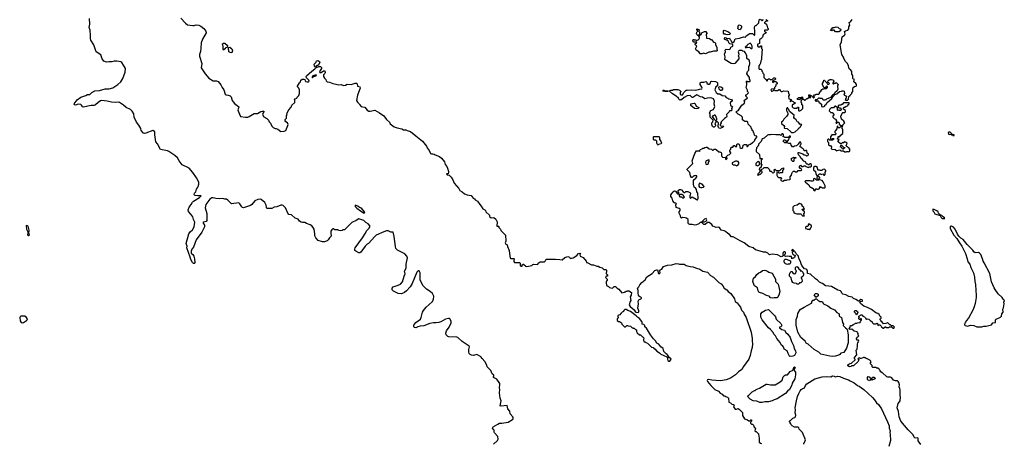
# Model space of a CAD drawing. Extents: x 1862350 to 2057294, y 212041 to 437318.
# Tile 269 of 301: x 1963617 to 1982078, y 400340 to 408279. Entities that reach past the tile are written whole.
import ezdxf

# ---------------------------------------------------------------- set-up
doc = ezdxf.new("R2010")
doc.units = 0

msp = doc.modelspace()

# ---------------------------------------------------------------- linework, layer by layer
at = {"layer": '0CON10XD'}
for points in [[(1969973, 404547), (1969926, 404514), (1969844, 404476), (1969705, 404340), (1969675, 404340), (1969665, 404330), (1969625, 404320), (1969595, 404330), (1969585, 404340), (1969525, 404340), (1969507, 404357), (1969495, 404360), (1969485, 404350), (1969475, 404350), (1969452, 404315), (1969448, 404265), (1969458, 404235), (1969455, 404220), (1969425, 404192), (1969399, 404151), (1969383, 404137), (1969333, 404117), (1969295, 404116), (1969212, 404142), (1969168, 404188), (1969149, 404225), (1969152, 404265), (1969136, 404355), (1969121, 404385), (1969097, 404415), (1969065, 404434), (1968995, 404458), (1968965, 404479), (1968916, 404476), (1968892, 404485), (1968864, 404504), (1968835, 404540), (1968782, 404562), (1968715, 404620), (1968665, 404630), (1968643, 404653), (1968598, 404755), (1968556, 404796), (1968535, 404802), (1968515, 404800), (1968435, 404773), (1968390, 404765), (1968345, 404742), (1968255, 404742), (1968245, 404750), (1968242, 404768), (1968240, 404805), (1968216, 404855), (1968145, 404911), (1968125, 404918), (1968083, 404907), (1968025, 404881), (1967970, 404815), (1967944, 404795), (1967815, 404754), (1967795, 404759), (1967781, 404771), (1967745, 404829), (1967725, 404846), (1967585, 404828), (1967519, 404899), (1967495, 404914), (1967465, 404914), (1967425, 404926), (1967355, 404921), (1967295, 404926), (1967245, 404942), (1967219, 404941), (1967179, 404915), (1967106, 404814), (1967094, 404755), (1967126, 404645), (1967127, 404513), (1967114, 404496), (1967064, 404486), (1967051, 404475), (1967084, 404425), (1967084, 404395), (1967054, 404346), (1967034, 404295), (1966923, 404155), (1966875, 404018), (1966842, 403975), (1966832, 403938), (1966830, 403905), (1966862, 403875), (1966883, 403845), (1966895, 403800), (1966902, 403728), (1966885, 403710), (1966875, 403712), (1966855, 403730), (1966825, 403782), (1966816, 403826), (1966748, 404005), (1966756, 404035), (1966741, 404085), (1966789, 404265), (1966815, 404300), (1966859, 404341), (1966886, 404394), (1966901, 404485), (1966874, 404534), (1966860, 404585), (1966827, 404637), (1966783, 404683), (1966776, 404715), (1966792, 404765), (1966832, 404815), (1966855, 404858), (1966875, 404878), (1966990, 404945), (1967020, 404975), (1967015, 404980), (1966955, 404977), (1966905, 404986), (1966892, 404992), (1966886, 405005), (1966893, 405025), (1966918, 405055), (1966931, 405105), (1966952, 405128), (1966966, 405154), (1966976, 405195), (1966976, 405225), (1966969, 405245), (1966932, 405312), (1966861, 405415), (1966792, 405495), (1966665, 405558), (1966604, 405634), (1966575, 405688), (1966524, 405734), (1966415, 405808), (1966389, 405819), (1966255, 405848), (1966202, 405952), (1966168, 405988), (1966148, 406118), (1966151, 406175), (1966146, 406186), (1966114, 406204), (1965984, 406154), (1965955, 406147), (1965935, 406152), (1965894, 406204), (1965885, 406240), (1965850, 406305), (1965806, 406356), (1965764, 406455), (1965758, 406515), (1965728, 406565), (1965696, 406596), (1965614, 406634), (1965566, 406676), (1965485, 406726), (1965465, 406731), (1965405, 406724), (1965335, 406733), (1965255, 406754), (1965155, 406764), (1965131, 406759), (1965085, 406730), (1965037, 406683), (1965015, 406671), (1964955, 406672), (1964805, 406639), (1964793, 406645), (1964785, 406660), (1964778, 406678), (1964765, 406690), (1964715, 406693), (1964665, 406680), (1964651, 406685), (1964637, 406705), (1964696, 406774), (1964762, 406825), (1964855, 406860), (1964885, 406878), (1964933, 406877), (1964969, 406915), (1965025, 406946), (1965115, 406954), (1965217, 406983), (1965295, 406986), (1965366, 407004), (1965458, 407065), (1965516, 407114), (1965551, 407175), (1965594, 407296), (1965599, 407365), (1965565, 407428), (1965530, 407475), (1965515, 407486), (1965440, 407500), (1965385, 407499), (1965345, 407488), (1965285, 407487), (1965245, 407480), (1965192, 407502), (1965162, 407545), (1965135, 407620), (1965048, 407678), (1965009, 407805), (1964951, 407895), (1964944, 407924), (1964947, 407983), (1964938, 408085), (1964921, 408135), (1964931, 408195), (1964927, 408303)], [(1966640, 408305), (1966725, 408212), (1966765, 408182), (1966865, 408168), (1966885, 408168), (1966925, 408180), (1966975, 408176), (1967015, 408156), (1967072, 408115), (1967107, 408065), (1967110, 408035), (1967046, 407915), (1967020, 407845), (1967016, 407745), (1967006, 407685), (1966986, 407625), (1966988, 407598), (1967034, 407455), (1967022, 407375), (1967096, 407266), (1967162, 407185), (1967245, 407132), (1967307, 407136), (1967335, 407121), (1967387, 407057), (1967414, 407005), (1967446, 406965), (1967472, 406882), (1967485, 406868), (1967525, 406867), (1967565, 406852), (1967582, 406835), (1967601, 406765), (1967618, 406738), (1967645, 406707), (1967695, 406673), (1967723, 406645), (1967726, 406635), (1967710, 406610), (1967707, 406585), (1967757, 406467), (1967850, 406450), (1967894, 406454), (1967922, 406465), (1968015, 406521), (1968075, 406519), (1968135, 406556), (1968165, 406566), (1968195, 406565), (1968198, 406555), (1968179, 406531), (1968171, 406505), (1968196, 406456), (1968250, 406425), (1968283, 406393), (1968294, 406364), (1968317, 406337), (1968347, 406285), (1968370, 406260), (1968405, 406242), (1968425, 406242), (1968455, 406230), (1968515, 406186), (1968575, 406190), (1968605, 406204), (1968647, 406294), (1968648, 406315), (1968636, 406346), (1968606, 406366), (1968593, 406385), (1968594, 406406), (1968620, 406435), (1968620, 406485), (1968630, 406495), (1968628, 406502), (1968632, 406535), (1968661, 406589), (1968705, 406640), (1968720, 406675), (1968775, 406730), (1968778, 406765), (1968772, 406775), (1968780, 406795), (1968815, 406810), (1968820, 406825), (1968850, 406855), (1968860, 406895), (1968860, 406965), (1968850, 406995), (1968828, 407018), (1968828, 407035), (1968860, 407095), (1968880, 407115), (1968890, 407145), (1968915, 407162), (1968946, 407166), (1968962, 407155), (1968966, 407136), (1968982, 407122), (1969005, 407113), (1969033, 407117), (1969042, 407128), (1969040, 407145), (1968992, 407192), (1968987, 407205), (1968992, 407225), (1969095, 407317), (1969152, 407355), (1969172, 407378), (1969225, 407403), (1969255, 407402), (1969277, 407385), (1969273, 407365), (1969238, 407305), (1969242, 407292), (1969269, 407291), (1969315, 407318), (1969335, 407320), (1969342, 407288), (1969335, 407270), (1969310, 407245), (1969312, 407215), (1969331, 407181), (1969357, 407157), (1969360, 407135), (1969383, 407113), (1969427, 407107), (1969485, 407082), (1969545, 407068), (1969585, 407060), (1969645, 407062), (1969685, 407048), (1969725, 407052), (1969755, 407072), (1969833, 407063), (1969905, 407090), (1969935, 407090), (1969943, 407075), (1969948, 407035), (1969995, 407018), (1970000, 406995), (1969953, 406865), (1969932, 406765), (1969951, 406731), (1969980, 406705), (1969985, 406690), (1970020, 406655), (1970044, 406644), (1970085, 406640), (1970134, 406584), (1970165, 406564), (1970185, 406562), (1970275, 406583), (1970365, 406534), (1970441, 406475), (1970496, 406406), (1970548, 406358), (1970565, 406330), (1970635, 406270), (1970695, 406250), (1970782, 406232), (1970815, 406212), (1970855, 406214), (1970881, 406201), (1970946, 406186), (1971041, 406101), (1971168, 406005), (1971246, 405906), (1971259, 405875), (1971294, 405825), (1971321, 405771), (1971335, 405762), (1971365, 405763), (1971385, 405757), (1971405, 405743), (1971485, 405712), (1971524, 405685), (1971584, 405615), (1971596, 405566), (1971626, 405526), (1971640, 405495), (1971657, 405435), (1971658, 405415), (1971648, 405392), (1971625, 405390), (1971622, 405382), (1971635, 405372), (1971668, 405368), (1971705, 405330), (1971737, 405277), (1971762, 405215), (1971848, 405115), (1971870, 405075), (1971915, 405052), (1971955, 405017), (1972008, 404998), (1972084, 404984), (1972122, 404935), (1972145, 404920), (1972155, 404900), (1972199, 404879), (1972244, 404814), (1972272, 404785), (1972301, 404731), (1972338, 404715), (1972348, 404705), (1972355, 404680), (1972426, 404616), (1972424, 404595), (1972431, 404581), (1972455, 404568), (1972505, 404572), (1972545, 404540), (1972572, 404492), (1972562, 404412), (1972592, 404412), (1972600, 404405), (1972603, 404383), (1972632, 404352), (1972637, 404325), (1972668, 404298)], [(1977090, 407675), (1977102, 407635), (1977102, 407618), (1977090, 407595), (1977100, 407585), (1977097, 407543), (1977022, 407455), (1976995, 407449), (1976955, 407457), (1976842, 407525), (1976838, 407535), (1976842, 407585), (1976832, 407635), (1976848, 407675), (1976843, 407707), (1976865, 407728), (1976927, 407723), (1976942, 407738), (1976947, 407763), (1976990, 407785), (1976990, 407805), (1976975, 407820), (1976930, 407825), (1976913, 407843), (1976908, 407868), (1976878, 407898), (1976835, 407910), (1976822, 407922), (1976842, 407948), (1976865, 407940), (1976885, 407920), (1976893, 407927), (1976925, 407930), (1976932, 407912), (1976948, 407898), (1976962, 407862), (1976975, 407850), (1976985, 407850), (1977015, 407870), (1977032, 407918), (1977115, 407930), (1977185, 407960), (1977225, 407950), (1977240, 407975), (1977305, 408018), (1977355, 408020), (1977385, 407990), (1977395, 407990), (1977400, 407995), (1977400, 408085), (1977392, 408105), (1977392, 408135), (1977400, 408155), (1977415, 408170), (1977428, 408172), (1977478, 408222), (1977480, 408275), (1977495, 408290)], [(1977125, 408090), (1977102, 408092), (1977080, 408115), (1977080, 408125), (1977090, 408135), (1977090, 408165), (1977105, 408180), (1977135, 408170), (1977150, 408155), (1977147, 408133), (1977125, 408090)], [(1977605, 408282), (1977640, 408265), (1977638, 408252), (1977615, 408250), (1977605, 408240), (1977595, 408240), (1977580, 408225), (1977580, 408215), (1977605, 408200), (1977622, 408175), (1977638, 408128), (1977650, 408115), (1977650, 408095), (1977635, 408080), (1977585, 408080), (1977580, 408075), (1977580, 408065), (1977595, 408050), (1977608, 408048), (1977610, 408035), (1977558, 407995), (1977545, 407950), (1977515, 407920), (1977505, 407920), (1977495, 407910), (1977490, 407905), (1977490, 407835), (1977455, 407822), (1977449, 407811), (1977449, 407789), (1977462, 407772), (1977475, 407768), (1977497, 407773), (1977512, 407788), (1977525, 407790), (1977528, 407738), (1977540, 407725), (1977540, 407705), (1977530, 407675), (1977528, 407535), (1977513, 407507), (1977508, 407465), (1977495, 407440), (1977472, 407415), (1977472, 407365), (1977482, 407352), (1977515, 407350), (1977530, 407335), (1977530, 407315), (1977542, 407302), (1977548, 407278), (1977570, 407255), (1977570, 407195), (1977605, 407160), (1977622, 407132), (1977638, 407132), (1977640, 407155), (1977655, 407170), (1977675, 407170), (1977685, 407160), (1977725, 407160), (1977755, 407190), (1977775, 407190), (1977788, 407178), (1977790, 407165), (1977778, 407152), (1977762, 407148), (1977745, 407130), (1977732, 407128), (1977730, 407105), (1977745, 407100), (1977765, 407120), (1977795, 407120), (1977820, 407095), (1977820, 407075), (1977802, 407068), (1977793, 407057), (1977790, 407025), (1977770, 407005), (1977767, 406983), (1977758, 406972), (1977742, 406982), (1977711, 406979), (1977702, 406965), (1977711, 406941), (1977725, 406938), (1977765, 406960), (1977775, 406950), (1977825, 406952), (1977855, 406970), (1977865, 406970), (1977872, 406952), (1977895, 406930), (1977915, 406930), (1977945, 406947), (1978028, 406938), (1978030, 406895), (1978050, 406875), (1978030, 406845), (1978040, 406795), (1978080, 406785), (1978080, 406760), (1978062, 406758), (1978062, 406742), (1978078, 406752), (1978080, 406760), (1978095, 406760), (1978105, 406750), (1978118, 406748), (1978132, 406732), (1978148, 406728), (1978160, 406715), (1978145, 406700), (1978122, 406698), (1978102, 406678), (1978100, 406645), (1978120, 406625), (1978135, 406620), (1978195, 406620), (1978202, 406638), (1978218, 406638), (1978220, 406575), (1978225, 406570), (1978245, 406570), (1978255, 406580), (1978268, 406582), (1978300, 406615), (1978300, 406675), (1978280, 406685), (1978280, 406715), (1978270, 406725), (1978272, 406768), (1978295, 406790), (1978315, 406790), (1978335, 406770), (1978345, 406770), (1978375, 406800), (1978385, 406800), (1978415, 406820), (1978448, 406822), (1978438, 406838), (1978412, 406842), (1978410, 406865), (1978415, 406870), (1978435, 406870), (1978445, 406860), (1978458, 406858), (1978502, 406812), (1978508, 406812), (1978520, 406825), (1978500, 406855), (1978512, 406868), (1978535, 406870), (1978545, 406880), (1978598, 406882), (1978610, 406895), (1978612, 406918), (1978635, 406940), (1978657, 406973), (1978675, 406982), (1978695, 406980), (1978705, 406990), (1978745, 406990), (1978760, 407005), (1978760, 407025), (1978745, 407030), (1978718, 407002), (1978702, 407002), (1978670, 407055), (1978670, 407085), (1978690, 407115), (1978692, 407148), (1978708, 407148), (1978712, 407132), (1978758, 407088), (1978762, 407072), (1978785, 407070), (1978800, 407085), (1978788, 407098), (1978772, 407102), (1978770, 407125), (1978795, 407150), (1978805, 407150), (1978815, 407160), (1978835, 407160), (1978865, 407150), (1978880, 407135), (1978880, 407125), (1978860, 407095), (1978860, 407085), (1978872, 407072), (1978878, 407072), (1978892, 407088), (1978915, 407090), (1978925, 407100), (1978960, 407065), (1978952, 407035), (1978959, 406975), (1978943, 406945), (1978902, 406905), (1978888, 406882), (1978854, 406866), (1978850, 406855), (1978817, 406823), (1978745, 406790), (1978735, 406780), (1978722, 406778), (1978715, 406770), (1978682, 406772), (1978678, 406788), (1978665, 406800), (1978625, 406800), (1978615, 406810), (1978595, 406810), (1978565, 406780), (1978532, 406778), (1978532, 406762), (1978545, 406750), (1978555, 406750), (1978565, 406760), (1978588, 406758), (1978600, 406745), (1978602, 406732), (1978650, 406695), (1978650, 406655), (1978675, 406648), (1978695, 406650), (1978710, 406665), (1978710, 406675), (1978735, 406690), (1978751, 406719), (1978846, 406804), (1978860, 406830), (1978890, 406855), (1978890, 406865), (1978902, 406878), (1978935, 406892), (1978985, 406932), (1979025, 406940), (1979035, 406948), (1979055, 406948), (1979078, 406938), (1979080, 406895), (1979070, 406875), (1979082, 406862), (1979120, 406845), (1979120, 406835), (1979110, 406825), (1979110, 406805), (1979102, 406798), (1979100, 406780), (1979092, 406778), (1979092, 406772), (1979105, 406780), (1979115, 406770), (1979135, 406770), (1979158, 406792), (1979162, 406838), (1979175, 406850), (1979188, 406852), (1979190, 406865), (1979220, 406895), (1979220, 406905), (1979240, 406935), (1979238, 406985), (1979242, 407005), (1979270, 407025), (1979298, 407032), (1979307, 407045), (1979309, 407065), (1979296, 407086), (1979258, 407115), (1979260, 407145), (1979270, 407155), (1979252, 407162), (1979240, 407175), (1979240, 407235), (1979220, 407255), (1979218, 407305), (1979198, 407335), (1979169, 407359), (1979156, 407416), (1979135, 407460), (1979102, 407495), (1979072, 407542), (1979063, 407575), (1979030, 407625), (1979002, 407808), (1979023, 407865), (1979038, 407955), (1979043, 407967), (1979075, 407980), (1979087, 407993), (1979092, 408015), (1979083, 408057), (1979098, 408072), (1979145, 408080), (1979160, 408105), (1979160, 408145), (1979180, 408175), (1979170, 408225), (1979195, 408240), (1979228, 408285)], [(1977508, 408288), (1977535, 408262), (1977548, 408272), (1977555, 408290)], [(1976415, 407640), (1976375, 407640), (1976349, 407679), (1976300, 407705), (1976290, 407735), (1976310, 407785), (1976282, 407812), (1976280, 407835), (1976308, 407842), (1976310, 407855), (1976305, 407860), (1976255, 407860), (1976240, 407885), (1976245, 407910), (1976255, 407910), (1976265, 407900), (1976295, 407900), (1976305, 407890), (1976335, 407900), (1976355, 407920), (1976360, 407935), (1976360, 407955), (1976350, 407965), (1976350, 407980), (1976365, 407980), (1976400, 408015), (1976400, 408025), (1976412, 408038), (1976445, 408050), (1976455, 408060), (1976480, 408055), (1976500, 408025), (1976500, 408015), (1976490, 408005), (1976492, 407932), (1976548, 407928), (1976575, 407910), (1976588, 407908), (1976625, 407860), (1976652, 407852), (1976665, 407840), (1976660, 407805), (1976688, 407765), (1976687, 407727), (1976692, 407715), (1976692, 407698), (1976682, 407688), (1976625, 407688), (1976565, 407668), (1976535, 407670), (1976475, 407642), (1976435, 407650), (1976415, 407640)], [(1976350, 407980), (1976345, 407980), (1976332, 407982), (1976313, 408003), (1976308, 408018), (1976310, 408045), (1976330, 408065), (1976328, 408078), (1976310, 408095), (1976315, 408110), (1976348, 408098), (1976360, 408085), (1976350, 408075), (1976350, 408055), (1976360, 408045), (1976360, 408005), (1976350, 407995), (1976350, 407980)], [(1976895, 407993), (1976855, 408000), (1976845, 408010), (1976825, 408010), (1976810, 408025), (1976810, 408065), (1976825, 408080), (1976895, 408058), (1976930, 408035), (1976938, 408015), (1976929, 408001), (1976895, 407993)], [(1978975, 408050), (1978915, 408050), (1978885, 408080), (1978855, 408080), (1978845, 408070), (1978820, 408075), (1978865, 408130), (1978885, 408130), (1978925, 408142), (1978955, 408140), (1978982, 408112), (1978998, 408108), (1979010, 408095), (1979008, 408072), (1978975, 408050)], [(1967445, 407710), (1967430, 407725), (1967430, 407785), (1967423, 407793), (1967420, 407825), (1967435, 407838), (1967465, 407840), (1967510, 407795), (1967510, 407785), (1967520, 407775), (1967508, 407762), (1967472, 407748), (1967468, 407732), (1967452, 407728), (1967445, 407710)], [(1977345, 407740), (1977350, 407745), (1977352, 407782), (1977338, 407805), (1977337, 407817), (1977315, 407838), (1977270, 407815), (1977250, 407795), (1977248, 407782), (1977220, 407765), (1977235, 407750), (1977245, 407760), (1977302, 407762), (1977325, 407740), (1977345, 407740)], [(1967595, 407660), (1967563, 407663), (1967540, 407675), (1967537, 407707), (1967530, 407715), (1967532, 407758), (1967555, 407762), (1967597, 407735), (1967608, 407695), (1967595, 407660)], [(1980119, 401365), (1980106, 401395), (1980112, 401435), (1980102, 401482), (1980089, 401499), (1980072, 401512), (1980035, 401512), (1980000, 401525), (1979968, 401565), (1979945, 401582), (1979895, 401578), (1979873, 401583), (1979795, 401660), (1979785, 401660), (1979762, 401682), (1979750, 401695), (1979750, 401705), (1979732, 401722), (1979725, 401740), (1979715, 401740), (1979705, 401750), (1979685, 401750), (1979675, 401760), (1979612, 401762), (1979600, 401775), (1979598, 401798), (1979560, 401835), (1979580, 401865), (1979578, 401878), (1979557, 401897), (1979495, 401930), (1979485, 401930), (1979475, 401940), (1979462, 401942), (1979455, 401950), (1979435, 401950), (1979425, 401940), (1979395, 401930), (1979375, 401930), (1979365, 401940), (1979342, 401938), (1979330, 401925), (1979348, 401908), (1979340, 401875), (1979248, 401792), (1979215, 401790), (1979202, 401778), (1979175, 401770), (1979143, 401793), (1979145, 401810), (1979160, 401825), (1979185, 401838), (1979215, 401840), (1979280, 401905), (1979280, 401915), (1979270, 401925), (1979270, 401945), (1979310, 401995), (1979303, 402083), (1979318, 402105), (1979328, 402165), (1979322, 402195), (1979330, 402225), (1979345, 402240), (1979350, 402255), (1979345, 402270), (1979315, 402270), (1979310, 402275), (1979308, 402302), (1979325, 402330), (1979350, 402355), (1979340, 402365), (1979340, 402395), (1979328, 402415), (1979316, 402426), (1979265, 402442), (1979217, 402477), (1979185, 402470), (1979174, 402474), (1979168, 402485), (1979190, 402515), (1979192, 402548), (1979205, 402550), (1979215, 402540), (1979242, 402568), (1979275, 402580), (1979285, 402590), (1979315, 402590), (1979325, 402600), (1979376, 402604), (1979380, 402625), (1979400, 402655), (1979400, 402675), (1979385, 402680), (1979368, 402662), (1979362, 402662), (1979350, 402675), (1979350, 402685), (1979360, 402695), (1979350, 402705), (1979350, 402725), (1979395, 402750), (1979405, 402750), (1979418, 402738), (1979422, 402722), (1979455, 402710), (1979478, 402688), (1979480, 402675), (1979492, 402662), (1979505, 402670), (1979537, 402667), (1979575, 402630), (1979585, 402630), (1979600, 402615), (1979602, 402602), (1979625, 402580), (1979675, 402580), (1979685, 402590), (1979698, 402588), (1979710, 402575), (1979702, 402552), (1979715, 402550), (1979725, 402560), (1979745, 402560), (1979768, 402538), (1979772, 402522), (1979805, 402500), (1979815, 402500), (1979845, 402520), (1979855, 402520), (1979865, 402510), (1979915, 402510), (1979925, 402520), (1979965, 402520), (1979985, 402500), (1980005, 402500), (1980020, 402515), (1979995, 402540), (1979965, 402540), (1979945, 402560), (1979932, 402562), (1979895, 402600), (1979885, 402600), (1979857, 402583), (1979815, 402580), (1979796, 402606), (1979770, 402625), (1979770, 402635), (1979750, 402655), (1979750, 402675), (1979770, 402685), (1979770, 402705), (1979750, 402715), (1979732, 402755), (1979704, 402774), (1979666, 402786), (1979585, 402847), (1979515, 402883), (1979445, 402910), (1979382, 402962), (1979368, 402985), (1979380, 402995), (1979416, 403004), (1979419, 403015), (1979410, 403030), (1979385, 403034), (1979370, 403025), (1979358, 403002), (1979345, 403002), (1979296, 403036), (1979250, 403055), (1979225, 403080), (1979165, 403090), (1979105, 403122), (1979050, 403135), (1979030, 403155), (1979018, 403185), (1979005, 403198), (1978955, 403212), (1978836, 403276), (1978785, 403287), (1978728, 403288), (1978670, 403335), (1978652, 403342), (1978615, 403358), (1978575, 403400), (1978535, 403420), (1978445, 403512), (1978390, 403525), (1978388, 403565), (1978372, 403595), (1978360, 403605), (1978332, 403612), (1978282, 403675), (1978266, 403706), (1978255, 403750), (1978223, 403805), (1978216, 403846), (1978182, 403882), (1978165, 403920), (1978155, 403920), (1978142, 403932), (1978138, 403948), (1978115, 403970), (1978102, 403968), (1978090, 403955), (1978110, 403945), (1978110, 403925), (1978100, 403915), (1978105, 403890), (1978123, 403873), (1978147, 403867), (1978157, 403857), (1978145, 403820), (1978125, 403810), (1978105, 403810), (1978095, 403800), (1978085, 403840), (1978045, 403840), (1978015, 403848), (1977975, 403842), (1977955, 403850), (1977950, 403865), (1977967, 403883), (1977972, 403898), (1977972, 403922), (1977965, 403930), (1977945, 403928), (1977930, 403915), (1977923, 403895), (1977930, 403855), (1977915, 403840), (1977895, 403832), (1977825, 403872), (1977725, 403884), (1977675, 403873), (1977644, 403904), (1977605, 403922), (1977564, 403924), (1977455, 403950), (1977415, 403967), (1977371, 404001), (1977289, 404029), (1977197, 404097), (1977124, 404134), (1976995, 404212), (1976965, 404210), (1976925, 404252), (1976892, 404272), (1976848, 404308), (1976825, 404322), (1976767, 404337), (1976735, 404382), (1976725, 404388), (1976674, 404384), (1976615, 404408), (1976595, 404440), (1976545, 404480), (1976515, 404480), (1976467, 404443), (1976443, 404443), (1976420, 404465), (1976420, 404490), (1976455, 404490), (1976485, 404500), (1976498, 404525), (1976485, 404550), (1976455, 404540), (1976420, 404505), (1976420, 404490), (1976405, 404490), (1976395, 404480), (1976375, 404480), (1976347, 404453), (1976306, 404434), (1976275, 404428), (1976223, 404443), (1976182, 404442), (1976155, 404454), (1976149, 404465), (1976147, 404535), (1976118, 404558), (1976095, 404568), (1976045, 404570), (1976035, 404570), (1976025, 404560), (1976013, 404573), (1976008, 404605), (1975983, 404655), (1975984, 404676), (1976000, 404705), (1976000, 404725), (1975982, 404742), (1975925, 404760), (1975920, 404815), (1975930, 404825), (1975915, 404840), (1975892, 404842), (1975890, 404855), (1975860, 404885), (1975851, 404935), (1975828, 404965), (1975828, 404995), (1975850, 405025), (1975860, 405055), (1975895, 405070), (1975910, 405065), (1975940, 405035), (1975940, 405025), (1975952, 405012), (1975978, 405012), (1975980, 405025), (1975963, 405053), (1975962, 405075), (1975987, 405097), (1976005, 405098), (1976027, 405087), (1976055, 405050), (1976075, 405040), (1976085, 405040), (1976105, 405058), (1976141, 405061), (1976183, 405043), (1976192, 405025), (1976188, 404992), (1976180, 404985), (1976180, 404945), (1976192, 404932), (1976198, 404932), (1976225, 404958), (1976298, 404918), (1976315, 404900), (1976328, 404902), (1976330, 404915), (1976340, 404925), (1976330, 405025), (1976310, 405055), (1976307, 405097), (1976290, 405125), (1976262, 405142), (1976252, 405195), (1976250, 405265), (1976260, 405285), (1976295, 405310), (1976310, 405335), (1976310, 405355), (1976285, 405360), (1976275, 405350), (1976255, 405350), (1976225, 405320), (1976215, 405320), (1976195, 405350), (1976182, 405415), (1976130, 405465), (1976132, 405478), (1976240, 405585), (1976223, 405635), (1976275, 405770), (1976305, 405820), (1976360, 405820), (1976365, 405810), (1976370, 405815), (1976360, 405825), (1976382, 405848), (1976415, 405860), (1976425, 405870), (1976445, 405870), (1976460, 405885), (1976485, 405892), (1976505, 405892), (1976545, 405858), (1976585, 405850), (1976605, 405832), (1976617, 405833), (1976635, 405850), (1976662, 405852), (1976676, 405846), (1976722, 405802), (1976745, 405802), (1976769, 405789), (1976778, 405775), (1976772, 405735), (1976782, 405712), (1976795, 405700), (1976858, 405698), (1976850, 405685), (1976850, 405665), (1976865, 405660), (1976880, 405675), (1976880, 405685), (1976870, 405695), (1976870, 405715), (1976895, 405740), (1976928, 405752), (1976950, 405775), (1976950, 405785), (1976930, 405815), (1976930, 405835), (1976950, 405855), (1976950, 405875), (1976965, 405890), (1976988, 405892), (1977005, 405920), (1977025, 405920), (1977034, 405904), (1977048, 405898), (1977063, 405915), (1977062, 405938), (1977075, 405950), (1977095, 405950), (1977112, 405932), (1977118, 405885), (1977140, 405870), (1977158, 405872), (1977174, 405885), (1977183, 405927), (1977205, 405942), (1977245, 405940), (1977252, 405902), (1977265, 405902), (1977290, 405935), (1977320, 405945), (1977355, 405980), (1977365, 405980), (1977400, 406015), (1977400, 406025), (1977440, 406075), (1977438, 406098), (1977405, 406100), (1977392, 406112), (1977390, 406145), (1977380, 406155), (1977368, 406188), (1977350, 406205), (1977350, 406225), (1977340, 406235), (1977330, 406265), (1977272, 406322), (1977268, 406358), (1977255, 406370), (1977215, 406370), (1977205, 406380), (1977192, 406382), (1977170, 406405), (1977170, 406455), (1977145, 406480), (1977087, 406507), (1977050, 406545), (1977050, 406555), (1977060, 406565), (1977075, 406568), (1977095, 406582), (1977154, 406676), (1977208, 406712), (1977210, 406745), (1977200, 406755), (1977200, 406765), (1977212, 406778), (1977228, 406782), (1977260, 406815), (1977230, 406845), (1977232, 406868), (1977245, 406870), (1977280, 406905), (1977278, 406918), (1977260, 406935), (1977260, 406955), (1977238, 407005), (1977250, 407055), (1977250, 407095), (1977240, 407105), (1977240, 407115), (1977255, 407130), (1977265, 407120), (1977305, 407120), (1977310, 407125), (1977310, 407145), (1977300, 407155), (1977297, 407197), (1977252, 407265), (1977262, 407308), (1977290, 407335), (1977290, 407405), (1977300, 407415), (1977308, 407455), (1977300, 407515), (1977252, 407552), (1977248, 407605), (1977220, 407665), (1977205, 407680), (1977175, 407690), (1977165, 407700), (1977105, 407700), (1977092, 407688), (1977090, 407675)], [(1969165, 407390), (1969143, 407413), (1969138, 407445), (1969178, 407485), (1969180, 407505), (1969205, 407512), (1969235, 407498), (1969243, 407475), (1969215, 407420), (1969185, 407420), (1969165, 407390)], [(1969105, 407190), (1969132, 407218), (1969155, 407220), (1969165, 407230), (1969175, 407230), (1969180, 407235), (1969178, 407248), (1969115, 407228), (1969102, 407205), (1969100, 407195), (1969105, 407190)], [(1976745, 406242), (1976733, 406243), (1976718, 406258), (1976712, 406275), (1976718, 406345), (1976702, 406362), (1976668, 406362), (1976660, 406355), (1976652, 406335), (1976662, 406305), (1976662, 406288), (1976635, 406262), (1976623, 406263), (1976605, 406280), (1976592, 406315), (1976593, 406347), (1976610, 406365), (1976620, 406395), (1976564, 406455), (1976560, 406505), (1976547, 406535), (1976574, 406576), (1976623, 406596), (1976650, 406655), (1976640, 406695), (1976643, 406755), (1976624, 406794), (1976595, 406811), (1976575, 406814), (1976515, 406810), (1976465, 406797), (1976416, 406826), (1976384, 406834), (1976315, 406868), (1976235, 406819), (1976223, 406823), (1976185, 406857), (1976131, 406849), (1976075, 406820), (1976025, 406780), (1976005, 406780), (1975995, 406770), (1975972, 406792), (1975968, 406808), (1975928, 406848), (1975855, 406892), (1975802, 406942), (1975802, 406948), (1975815, 406950), (1975825, 406960), (1975865, 406960), (1975875, 406970), (1975955, 406972), (1975985, 406958), (1976010, 406935), (1976010, 406925), (1976000, 406915), (1976002, 406882), (1976015, 406870), (1976045, 406870), (1976067, 406913), (1976115, 406958), (1976131, 406959), (1976205, 406967), (1976283, 406957), (1976315, 406967), (1976345, 406968), (1976365, 406978), (1976408, 406982), (1976412, 406995), (1976407, 407017), (1976378, 407065), (1976378, 407095), (1976395, 407111), (1976441, 407109), (1976485, 407120), (1976498, 407108), (1976502, 407092), (1976525, 407070), (1976545, 407073), (1976562, 407085), (1976572, 407118), (1976585, 407128), (1976662, 407122), (1976689, 407109), (1976698, 407095), (1976702, 407038), (1976670, 407020), (1976653, 406965), (1976674, 406914), (1976705, 406892), (1976745, 406887), (1976785, 406857), (1976835, 406850), (1976865, 406822), (1976895, 406810), (1976914, 406794), (1976964, 406784), (1976978, 406765), (1976973, 406755), (1976946, 406734), (1976938, 406715), (1976946, 406676), (1976980, 406645), (1976978, 406632), (1976960, 406615), (1976970, 406585), (1976955, 406570), (1976922, 406568), (1976918, 406552), (1976870, 406505), (1976878, 406465), (1976869, 406451), (1976834, 406426), (1976775, 406370), (1976760, 406365), (1976768, 406345), (1976750, 406315), (1976751, 406301), (1976760, 406290), (1976775, 406286), (1976805, 406290), (1976810, 406275), (1976795, 406260), (1976745, 406242)], [(1975725, 406930), (1975715, 406940), (1975705, 406940), (1975695, 406930), (1975682, 406942), (1975680, 406955), (1975695, 406960), (1975705, 406950), (1975778, 406948), (1975778, 406942), (1975765, 406932), (1975725, 406930)], [(1976775, 406952), (1976755, 406952), (1976729, 406975), (1976722, 407015), (1976733, 407027), (1976765, 407022), (1976795, 407000), (1976794, 406975), (1976775, 406952)], [(1976305, 406608), (1976270, 406615), (1976202, 406672), (1976200, 406705), (1976265, 406716), (1976275, 406712), (1976300, 406660), (1976350, 406635), (1976350, 406625), (1976335, 406612), (1976305, 406608)], [(1978235, 406780), (1978202, 406782), (1978202, 406808), (1978215, 406810), (1978225, 406820), (1978275, 406820), (1978285, 406830), (1978298, 406818), (1978288, 406802), (1978255, 406800), (1978235, 406780)], [(1979155, 405800), (1979180, 405815), (1979180, 405855), (1979165, 405880), (1979152, 405882), (1979138, 405898), (1979122, 405902), (1979110, 405915), (1979130, 405965), (1979115, 405980), (1979085, 405990), (1979065, 405970), (1979035, 405970), (1979018, 405952), (1979005, 405950), (1978962, 405992), (1978960, 406005), (1978980, 406035), (1978952, 406042), (1978950, 406055), (1978960, 406065), (1978962, 406088), (1978975, 406090), (1978988, 406082), (1979000, 406095), (1979002, 406108), (1979050, 406145), (1979050, 406225), (1979040, 406235), (1979040, 406280), (1979050, 406285), (1979052, 406308), (1979090, 406345), (1979066, 406376), (1979022, 406412), (1979020, 406445), (1979010, 406455), (1979010, 406475), (1979028, 406492), (1979040, 406525), (1979052, 406538), (1979085, 406540), (1979100, 406555), (1979098, 406578), (1979062, 406602), (1979060, 406625), (1979075, 406640), (1979085, 406640), (1979115, 406660), (1979138, 406662), (1979150, 406675), (1979152, 406688), (1979168, 406702), (1979168, 406718), (1979065, 406720), (1979035, 406690), (1979025, 406690), (1979015, 406680), (1978985, 406680), (1978975, 406670), (1978962, 406668), (1978962, 406642), (1978975, 406630), (1978998, 406628), (1979020, 406605), (1979018, 406592), (1979005, 406580), (1978985, 406580), (1978975, 406590), (1978965, 406580), (1978952, 406582), (1978950, 406625), (1978915, 406658), (1978895, 406650), (1978875, 406630), (1978832, 406628), (1978800, 406595), (1978792, 406572), (1978825, 406540), (1978848, 406538), (1978890, 406495), (1978878, 406482), (1978862, 406478), (1978860, 406455), (1978890, 406425), (1978910, 406415), (1978930, 406385), (1978930, 406365), (1978920, 406355), (1978922, 406342), (1978935, 406340), (1978952, 406358), (1978968, 406358), (1978980, 406345), (1978982, 406322), (1979005, 406300), (1979038, 406298), (1979040, 406280), (1979015, 406280), (1978990, 406255), (1978975, 406250), (1978960, 406255), (1978958, 406288), (1978942, 406278), (1978940, 406235), (1978910, 406205), (1978910, 406195), (1978900, 406185), (1978900, 406165), (1978918, 406148), (1978918, 406132), (1978905, 406120), (1978845, 406120), (1978820, 406085), (1978820, 406055), (1978832, 406042), (1978845, 406040), (1978855, 406050), (1978875, 406050), (1978880, 406045), (1978878, 406032), (1978865, 406030), (1978855, 406020), (1978805, 406020), (1978785, 406040), (1978775, 406040), (1978765, 406030), (1978760, 406025), (1978760, 405995), (1978780, 405975), (1978780, 405935), (1978795, 405920), (1978818, 405918), (1978840, 405895), (1978830, 405865), (1978843, 405853), (1978908, 405848), (1978935, 405820), (1978945, 405830), (1978995, 405840), (1979015, 405820), (1979065, 405820), (1979085, 405800), (1979115, 405800), (1979125, 405810), (1979145, 405810), (1979155, 405800)], [(1978125, 406163), (1978154, 406176), (1978210, 406225), (1978225, 406250), (1978235, 406250), (1978255, 406270), (1978262, 406288), (1978278, 406302), (1978280, 406315), (1978265, 406320), (1978255, 406310), (1978241, 406321), (1978216, 406356), (1978195, 406367), (1978172, 406402), (1978142, 406425), (1978133, 406445), (1978138, 406488), (1978051, 406561), (1978040, 406595), (1978020, 406615), (1978020, 406625), (1978005, 406630), (1977994, 406606), (1977992, 406575), (1978018, 406525), (1978018, 406505), (1977993, 406465), (1977945, 406413), (1977925, 406376), (1977902, 406358), (1977901, 406335), (1977946, 406295), (1977956, 406275), (1977950, 406255), (1977954, 406244), (1978005, 406241), (1978076, 406176), (1978095, 406167), (1978125, 406163)], [(1976675, 406390), (1976690, 406405), (1976690, 406425), (1976680, 406435), (1976677, 406467), (1976655, 406490), (1976635, 406490), (1976625, 406480), (1976615, 406480), (1976600, 406465), (1976632, 406422), (1976665, 406390), (1976675, 406390)], [(1977925, 405252), (1977955, 405270), (1977995, 405272), (1978005, 405280), (1978058, 405282), (1978070, 405295), (1978060, 405305), (1978060, 405335), (1978088, 405362), (1978093, 405397), (1978105, 405420), (1978125, 405440), (1978145, 405440), (1978155, 405430), (1978195, 405430), (1978215, 405450), (1978268, 405452), (1978280, 405465), (1978278, 405478), (1978265, 405490), (1978252, 405492), (1978238, 405508), (1978238, 405532), (1978255, 405550), (1978275, 405530), (1978305, 405530), (1978315, 405540), (1978345, 405540), (1978355, 405530), (1978405, 405510), (1978415, 405520), (1978445, 405520), (1978460, 405535), (1978460, 405565), (1978445, 405580), (1978432, 405578), (1978415, 405560), (1978405, 405560), (1978395, 405570), (1978372, 405572), (1978360, 405585), (1978350, 405615), (1978320, 405625), (1978290, 405665), (1978262, 405682), (1978247, 405717), (1978220, 405745), (1978220, 405755), (1978210, 405765), (1978212, 405788), (1978225, 405790), (1978300, 405765), (1978325, 405743), (1978355, 405740), (1978375, 405729), (1978395, 405731), (1978407, 405745), (1978404, 405764), (1978382, 405775), (1978378, 405828), (1978355, 405830), (1978345, 405820), (1978325, 405820), (1978320, 405845), (1978308, 405858), (1978292, 405862), (1978280, 405880), (1978248, 405895), (1978242, 405905), (1978268, 405955), (1978262, 405982), (1978238, 405982), (1978215, 405948), (1978180, 405915), (1978142, 405908), (1978125, 405898), (1978108, 405898), (1978080, 405925), (1978078, 405958), (1978035, 405958), (1978005, 405970), (1977965, 405970), (1977932, 406005), (1977942, 406028), (1977965, 406030), (1977972, 406012), (1977992, 405992), (1978008, 405992), (1978037, 406033), (1978042, 406058), (1978070, 406085), (1978068, 406098), (1978055, 406100), (1978040, 406085), (1978035, 406070), (1977965, 406070), (1977955, 406080), (1977932, 406082), (1977930, 406095), (1977940, 406105), (1977940, 406115), (1977935, 406130), (1977925, 406138), (1977905, 406140), (1977898, 406122), (1977885, 406110), (1977875, 406120), (1977795, 406120), (1977705, 406127), (1977685, 406120), (1977655, 406122), (1977635, 406112), (1977575, 406060), (1977540, 406045), (1977520, 405995), (1977470, 405945), (1977468, 405922), (1977450, 405905), (1977450, 405895), (1977433, 405877), (1977422, 405835), (1977425, 405810), (1977490, 405755), (1977495, 405680), (1977535, 405680), (1977540, 405675), (1977540, 405665), (1977520, 405645), (1977520, 405575), (1977530, 405565), (1977530, 405555), (1977520, 405545), (1977520, 405515), (1977480, 405485), (1977500, 405435), (1977490, 405425), (1977488, 405412), (1977472, 405408), (1977468, 405392), (1977450, 405375), (1977465, 405360), (1977475, 405370), (1977508, 405382), (1977538, 405412), (1977540, 405425), (1977530, 405435), (1977520, 405465), (1977532, 405478), (1977548, 405482), (1977575, 405510), (1977638, 405508), (1977670, 405475), (1977682, 405442), (1977708, 405438), (1977720, 405425), (1977722, 405412), (1977735, 405400), (1977745, 405410), (1977758, 405412), (1977770, 405425), (1977770, 405445), (1977760, 405455), (1977760, 405465), (1977775, 405480), (1977802, 405452), (1977835, 405450), (1977845, 405440), (1977855, 405450), (1977868, 405452), (1977905, 405490), (1977935, 405500), (1977940, 405475), (1977920, 405455), (1977920, 405415), (1977915, 405410), (1977875, 405410), (1977865, 405400), (1977855, 405400), (1977835, 405420), (1977810, 405415), (1977810, 405365), (1977820, 405355), (1977822, 405342), (1977845, 405320), (1977895, 405320), (1977900, 405305), (1977890, 405295), (1977890, 405265), (1977925, 405252)], [(1981135, 406110), (1981135, 406118), (1981110, 406120), (1981065, 406170), (1981035, 406172), (1981028, 406165), (1981034, 406134), (1981045, 406128), (1981072, 406132), (1981085, 406122), (1981110, 406120), (1981115, 406110), (1981135, 406110)], [(1975585, 405930), (1975572, 405942), (1975570, 405955), (1975560, 405965), (1975560, 406005), (1975545, 406020), (1975515, 406020), (1975500, 406035), (1975498, 406082), (1975508, 406092), (1975572, 406092), (1975597, 406087), (1975610, 406075), (1975613, 406033), (1975638, 406005), (1975650, 405965), (1975645, 405950), (1975595, 405940), (1975585, 405930)], [(1979055, 405850), (1979042, 405852), (1979038, 405868), (1979018, 405888), (1979000, 405895), (1979010, 405905), (1979012, 405918), (1979025, 405930), (1979062, 405892), (1979090, 405885), (1979090, 405875), (1979055, 405850)], [(1976495, 405566), (1976515, 405572), (1976530, 405585), (1976532, 405608), (1976550, 405635), (1976535, 405650), (1976487, 405633), (1976474, 405606), (1976482, 405572), (1976495, 405566)], [(1977065, 405540), (1977075, 405550), (1977088, 405552), (1977090, 405565), (1977100, 405575), (1977100, 405605), (1977088, 405618), (1977075, 405620), (1977065, 405630), (1977035, 405630), (1977025, 405620), (1976972, 405598), (1976972, 405572), (1976985, 405570), (1976995, 405560), (1977025, 405560), (1977035, 405550), (1977065, 405540)], [(1977455, 405540), (1977465, 405550), (1977478, 405552), (1977500, 405575), (1977490, 405585), (1977490, 405605), (1977475, 405620), (1977453, 405617), (1977420, 405585), (1977420, 405555), (1977455, 405540)], [(1978125, 405620), (1978115, 405620), (1978090, 405645), (1978090, 405685), (1978115, 405690), (1978125, 405700), (1978168, 405698), (1978168, 405682), (1978145, 405680), (1978132, 405668), (1978130, 405625), (1978125, 405620)], [(1978595, 405290), (1978618, 405312), (1978620, 405325), (1978602, 405332), (1978582, 405358), (1978615, 405390), (1978635, 405390), (1978645, 405380), (1978675, 405390), (1978692, 405362), (1978708, 405362), (1978720, 405375), (1978720, 405425), (1978730, 405435), (1978730, 405455), (1978705, 405478), (1978675, 405470), (1978655, 405450), (1978625, 405450), (1978615, 405460), (1978585, 405460), (1978580, 405465), (1978578, 405508), (1978545, 405530), (1978525, 405530), (1978503, 405507), (1978500, 405465), (1978540, 405435), (1978543, 405393), (1978570, 405345), (1978570, 405325), (1978560, 405315), (1978562, 405302), (1978575, 405290), (1978595, 405290)], [(1978525, 405070), (1978540, 405085), (1978530, 405095), (1978545, 405110), (1978555, 405110), (1978565, 405100), (1978585, 405100), (1978605, 405110), (1978620, 405125), (1978620, 405150), (1978635, 405140), (1978655, 405140), (1978665, 405130), (1978715, 405130), (1978720, 405135), (1978717, 405167), (1978683, 405243), (1978662, 405262), (1978615, 405280), (1978605, 405280), (1978595, 405270), (1978555, 405270), (1978525, 405300), (1978502, 405298), (1978500, 405265), (1978485, 405250), (1978455, 405250), (1978435, 405260), (1978352, 405258), (1978340, 405245), (1978351, 405231), (1978410, 405185), (1978423, 405153), (1978435, 405140), (1978455, 405140), (1978465, 405130), (1978478, 405128), (1978498, 405108), (1978502, 405092), (1978525, 405070)], [(1976405, 405132), (1976435, 405140), (1976450, 405155), (1976410, 405195), (1976365, 405212), (1976347, 405185), (1976350, 405160), (1976365, 405142), (1976385, 405132), (1976405, 405132)], [(1976065, 404940), (1976080, 404955), (1976058, 404988), (1976045, 404990), (1976035, 405000), (1975995, 405000), (1975982, 404988), (1975980, 404975), (1975992, 404962), (1976025, 404960), (1976045, 404940), (1976065, 404940)], [(1970075, 404654), (1970085, 404663), (1970081, 404675), (1970025, 404745), (1969985, 404762), (1969955, 404785), (1969905, 404800), (1969907, 404775), (1969937, 404745), (1970004, 404695), (1970075, 404654)], [(1978325, 404600), (1978330, 404605), (1978320, 404625), (1978320, 404645), (1978330, 404655), (1978330, 404675), (1978292, 404712), (1978290, 404725), (1978305, 404730), (1978315, 404720), (1978330, 404735), (1978320, 404745), (1978318, 404758), (1978290, 404785), (1978290, 404805), (1978275, 404820), (1978235, 404832), (1978195, 404800), (1978138, 404792), (1978112, 404768), (1978110, 404705), (1978130, 404685), (1978132, 404662), (1978185, 404640), (1978265, 404640), (1978278, 404628), (1978280, 404615), (1978292, 404602), (1978325, 404600)], [(1980955, 404550), (1980960, 404555), (1980958, 404565), (1980931, 404581), (1980905, 404607), (1980872, 404622), (1980845, 404650), (1980840, 404675), (1980815, 404698), (1980765, 404722), (1980740, 404725), (1980740, 404695), (1980755, 404680), (1980775, 404643), (1980875, 404610), (1980893, 404573), (1980915, 404550), (1980955, 404550)], [(1972502, 400325), (1972574, 400395), (1972586, 400415), (1972584, 400465), (1972518, 400535), (1972513, 400547), (1972515, 400585), (1972494, 400604), (1972484, 400625), (1972495, 400647), (1972581, 400699), (1972615, 400716), (1972655, 400715), (1972774, 400735), (1972856, 400785), (1972866, 400795), (1972869, 400815), (1972860, 400835), (1972815, 400890), (1972805, 400942), (1972772, 400985), (1972755, 401050), (1972645, 401034), (1972623, 401043), (1972645, 401135), (1972625, 401185), (1972611, 401285), (1972621, 401345), (1972615, 401375), (1972622, 401445), (1972619, 401459), (1972564, 401544), (1972503, 401575), (1972500, 401585), (1972509, 401605), (1972506, 401615), (1972474, 401644), (1972453, 401705), (1972380, 401775), (1972373, 401805), (1972339, 401875), (1972287, 401927), (1972271, 401951), (1972255, 401966), (1972185, 402001), (1972125, 401988), (1972085, 401991), (1972065, 402003), (1972046, 402025), (1972038, 402045), (1972036, 402095), (1972051, 402145), (1972045, 402163), (1971915, 402249), (1971832, 402322), (1971810, 402330), (1971665, 402336), (1971645, 402344), (1971611, 402375), (1971606, 402405), (1971620, 402445), (1971671, 402515), (1971707, 402595), (1971704, 402625), (1971687, 402667), (1971675, 402680), (1971655, 402681), (1971602, 402665), (1971515, 402618), (1971476, 402604), (1971425, 402596), (1971375, 402597), (1971305, 402583), (1971195, 402540), (1971127, 402533), (1971079, 402521), (1971045, 402506), (1971018, 402508), (1971004, 402525), (1971006, 402555), (1971042, 402605), (1971130, 402665), (1971142, 402695), (1971166, 402795), (1971185, 402831), (1971235, 402890), (1971351, 402989), (1971374, 403035), (1971380, 403095), (1971354, 403145), (1971312, 403185), (1971241, 403231), (1971178, 403298), (1971128, 403405), (1971124, 403535), (1971104, 403574), (1971085, 403573), (1971065, 403547), (1970977, 403335), (1970939, 403275), (1970871, 403195), (1970834, 403166), (1970775, 403138), (1970715, 403147), (1970625, 403189), (1970601, 403215), (1970599, 403245), (1970619, 403275), (1970715, 403301), (1970755, 403319), (1970796, 403365), (1970823, 403475), (1970843, 403515), (1970834, 403565), (1970860, 403620), (1970861, 403695), (1970887, 403815), (1970876, 403845), (1970835, 403892), (1970701, 403961), (1970670, 403990), (1970660, 404025), (1970636, 404214), (1970616, 404294), (1970575, 404299), (1970525, 404324), (1970495, 404322), (1970445, 404306), (1970302, 404238), (1970273, 404215), (1970155, 404084), (1970130, 404070), (1970095, 404036), (1970015, 403919), (1969995, 403908), (1969975, 403912), (1969918, 403938), (1969903, 403953), (1969898, 403975), (1969908, 404002), (1970045, 404190), (1970099, 404275), (1970116, 404324), (1970160, 404365), (1970187, 404407), (1970151, 404455), (1970108, 404478), (1970068, 404515), (1969973, 404547)], [(1963785, 404232), (1963800, 404245), (1963797, 404267), (1963790, 404275), (1963792, 404335), (1963775, 404408), (1963765, 404418), (1963745, 404420), (1963740, 404415), (1963742, 404355), (1963770, 404305), (1963770, 404275), (1963760, 404245), (1963773, 404233), (1963785, 404232)], [(1972668, 404298), (1972725, 404240), (1972732, 404125), (1972722, 404095), (1972734, 404074), (1972757, 404057), (1972762, 404025), (1972792, 403955), (1972798, 403895), (1972815, 403810), (1972825, 403802), (1972880, 403805), (1972890, 403795), (1972890, 403785), (1972880, 403775), (1972880, 403745), (1972895, 403730), (1972985, 403730), (1973000, 403715), (1973000, 403675), (1973015, 403660), (1973035, 403660), (1973040, 403685), (1973055, 403700), (1973065, 403700), (1973105, 403660), (1973125, 403653), (1973217, 403673), (1973235, 403690), (1973255, 403698), (1973325, 403690), (1973338, 403702), (1973340, 403715), (1973375, 403740), (1973455, 403743), (1973467, 403753), (1973485, 403790), (1973655, 403792), (1973665, 403788), (1973744, 403786), (1973785, 403777), (1973835, 403822), (1973895, 403840), (1973925, 403830), (1973930, 403815), (1973945, 403802), (1973965, 403812), (1973995, 403817), (1974060, 403860), (1974095, 403894), (1974122, 403902), (1974130, 403895), (1974119, 403871), (1974124, 403844), (1974180, 403820), (1974240, 403755), (1974245, 403730), (1974255, 403730), (1974335, 403682), (1974375, 403682), (1974435, 403660), (1974465, 403658), (1974495, 403638), (1974535, 403630), (1974568, 403598), (1974610, 403595), (1974617, 403587), (1974620, 403565), (1974620, 403545), (1974610, 403535), (1974610, 403525), (1974640, 403495), (1974640, 403475), (1974615, 403470), (1974603, 403447), (1974630, 403415), (1974630, 403395), (1974610, 403375), (1974610, 403335), (1974620, 403325), (1974620, 403295), (1974658, 403278), (1974675, 403260), (1974725, 403250), (1974740, 403255), (1974765, 403280), (1974785, 403280), (1974820, 403245), (1974849, 403229), (1974905, 403160), (1974955, 403170), (1974965, 403180), (1974975, 403180), (1974985, 403190), (1975005, 403190), (1975015, 403200), (1975035, 403200), (1975088, 403168), (1975082, 403115), (1975063, 403085), (1975073, 403017), (1975060, 402995), (1975044, 402934), (1975065, 402902), (1975138, 402838), (1975155, 402812), (1975175, 402800), (1975215, 402790), (1975222, 402805), (1975222, 402825), (1975208, 402875), (1975221, 402955), (1975210, 403005), (1975224, 403026), (1975273, 403055), (1975273, 403065), (1975265, 403076), (1975239, 403089), (1975216, 403116), (1975211, 403155), (1975214, 403204), (1975200, 403245), (1975228, 403272), (1975241, 403309), (1975279, 403351), (1975342, 403405), (1975375, 403457), (1975473, 403525), (1975525, 403576), (1975565, 403593), (1975575, 403588), (1975593, 403525), (1975605, 403514), (1975624, 403535), (1975618, 403575), (1975622, 403588), (1975655, 403601), (1975689, 403651), (1975765, 403678), (1975846, 403684), (1975925, 403707), (1975966, 403706), (1975985, 403698), (1976055, 403700), (1976076, 403696), (1976115, 403673), (1976185, 403652), (1976245, 403650), (1976285, 403629), (1976370, 403605), (1976426, 403566), (1976510, 403545), (1976568, 403485), (1976622, 403452), (1976722, 403355), (1976766, 403326), (1976799, 403289), (1976827, 403245), (1976872, 403215), (1976897, 403185), (1976950, 403145), (1977016, 403045), (1977033, 402995), (1977070, 402970), (1977106, 402925), (1977130, 402890), (1977153, 402833), (1977185, 402797), (1977203, 402757), (1977238, 402695), (1977331, 402425), (1977348, 402305), (1977348, 402255), (1977356, 402204), (1977353, 402137), (1977330, 402075), (1977314, 401985), (1977286, 401915), (1977185, 401778), (1977155, 401723), (1977094, 401676), (1977039, 401621), (1976945, 401560), (1976862, 401528), (1976755, 401513), (1976595, 401520), (1976535, 401537), (1976515, 401532), (1976507, 401515), (1976514, 401495), (1976575, 401420), (1976650, 401345), (1976720, 401315), (1976747, 401277), (1976785, 401260), (1976815, 401230), (1976835, 401230), (1976848, 401218), (1976890, 401205), (1976907, 401187), (1976913, 401113), (1976945, 401100), (1976970, 401075), (1976997, 401067), (1977010, 401055), (1977000, 401025), (1977032, 400982), (1977055, 400980), (1977085, 400990), (1977110, 400975), (1977170, 400915), (1977171, 400861), (1977205, 400800), (1977262, 400782), (1977288, 400758), (1977308, 400762), (1977325, 400778), (1977335, 400780), (1977340, 400775), (1977340, 400755), (1977320, 400735), (1977320, 400715), (1977335, 400700), (1977355, 400700), (1977378, 400678), (1977390, 400645), (1977410, 400625), (1977400, 400575), (1977412, 400562), (1977428, 400558), (1977470, 400515), (1977472, 400465), (1977480, 400445), (1977482, 400362), (1977505, 400340), (1977527, 400337)], [(1978425, 404340), (1978438, 404352), (1978450, 404385), (1978460, 404395), (1978460, 404415), (1978428, 404448), (1978415, 404450), (1978403, 404437), (1978400, 404415), (1978385, 404400), (1978365, 404400), (1978352, 404388), (1978350, 404365), (1978375, 404360), (1978385, 404350), (1978415, 404350), (1978425, 404340)], [(1981655, 402523), (1981694, 402536), (1981735, 402538), (1981837, 402563), (1981865, 402600), (1981910, 402605), (1981910, 402655), (1981922, 402668), (1982007, 402703), (1982025, 402720), (1982033, 402765), (1982059, 402795), (1982052, 402855), (1982063, 402877), (1982076, 402954), (1982071, 402985), (1982078, 403015), (1982055, 403038), (1982040, 403070), (1981963, 403143), (1981903, 403223), (1981886, 403255), (1981836, 403365), (1981803, 403525), (1981700, 403725), (1981678, 403755), (1981671, 403795), (1981635, 403878), (1981613, 403905), (1981595, 403916), (1981532, 403912), (1981508, 403925), (1981485, 403962), (1981383, 404065), (1981305, 404162), (1981264, 404184), (1981225, 404222), (1981199, 404259), (1981155, 404352), (1981125, 404390), (1981085, 404412), (1981075, 404412), (1981063, 404397), (1981062, 404365), (1981133, 404243), (1981189, 404179), (1981235, 404098), (1981280, 404035), (1981349, 403895), (1981384, 403795), (1981395, 403740), (1981430, 403695), (1981452, 403632), (1981498, 403535), (1981521, 403455), (1981524, 403374), (1981536, 403315), (1981536, 403275), (1981546, 403244), (1981551, 403075), (1981532, 402962), (1981513, 402895), (1981486, 402834), (1981404, 402686), (1981364, 402636), (1981352, 402605), (1981335, 402590), (1981333, 402563), (1981345, 402550), (1981385, 402532), (1981445, 402553), (1981506, 402546), (1981565, 402523), (1981655, 402523)], [(1978015, 403690), (1977973, 403703), (1977960, 403715), (1977960, 403725), (1977950, 403735), (1977950, 403765), (1977965, 403788), (1977985, 403788), (1978067, 403757), (1978070, 403725), (1978065, 403710), (1978055, 403700), (1978025, 403700), (1978015, 403690)], [(1977735, 403058), (1977695, 403068), (1977680, 403075), (1977680, 403085), (1977665, 403100), (1977618, 403108), (1977547, 403147), (1977485, 403167), (1977473, 403175), (1977464, 403195), (1977450, 403255), (1977395, 403292), (1977388, 403305), (1977360, 403375), (1977373, 403435), (1977415, 403468), (1977437, 403503), (1977475, 403532), (1977506, 403544), (1977544, 403576), (1977586, 403586), (1977635, 403568), (1977665, 403547), (1977725, 403528), (1977765, 403460), (1977787, 403417), (1977790, 403375), (1977798, 403358), (1977835, 403320), (1977845, 403300), (1977868, 403185), (1977848, 403115), (1977828, 403075), (1977815, 403063), (1977765, 403068), (1977735, 403058)], [(1978225, 403320), (1978193, 403323), (1978182, 403332), (1978135, 403342), (1978110, 403355), (1978093, 403383), (1978082, 403442), (1978050, 403475), (1978053, 403507), (1978075, 403560), (1978095, 403560), (1978113, 403533), (1978138, 403518), (1978165, 403520), (1978180, 403575), (1978165, 403590), (1978160, 403635), (1978172, 403648), (1978185, 403652), (1978209, 403639), (1978225, 403610), (1978248, 403588), (1978252, 403572), (1978275, 403570), (1978300, 403545), (1978300, 403535), (1978310, 403525), (1978310, 403495), (1978302, 403468), (1978270, 403445), (1978270, 403435), (1978280, 403425), (1978290, 403375), (1978265, 403350), (1978240, 403345), (1978225, 403320)], [(1978865, 401966), (1978805, 401970), (1978635, 402012), (1978598, 402048), (1978515, 402099), (1978399, 402199), (1978365, 402219), (1978341, 402251), (1978264, 402325), (1978206, 402425), (1978176, 402555), (1978175, 402660), (1978199, 402725), (1978207, 402775), (1978252, 402845), (1978325, 402893), (1978460, 402965), (1978472, 402985), (1978470, 403005), (1978485, 403020), (1978508, 403022), (1978535, 403050), (1978558, 403048), (1978595, 403010), (1978605, 403010), (1978615, 403000), (1978660, 402995), (1978690, 402955), (1978770, 402915), (1978824, 402874), (1978895, 402838), (1978935, 402792), (1978980, 402765), (1978980, 402725), (1979025, 402700), (1979033, 402667), (1979043, 402605), (1979062, 402575), (1979054, 402545), (1979101, 402501), (1979126, 402486), (1979132, 402475), (1979148, 402372), (1979149, 402225), (1979121, 402125), (1979066, 402044), (1979015, 402026), (1978995, 402003), (1978976, 401994), (1978905, 401973), (1978865, 401966)], [(1978555, 403080), (1978545, 403080), (1978510, 403125), (1978535, 403150), (1978565, 403150), (1978590, 403135), (1978588, 403102), (1978555, 403080)], [(1975785, 401878), (1975805, 401879), (1975830, 401915), (1975782, 401962), (1975780, 401975), (1975756, 402006), (1975740, 402015), (1975695, 402060), (1975684, 402115), (1975638, 402148), (1975598, 402195), (1975564, 402214), (1975535, 402258), (1975498, 402295), (1975482, 402325), (1975442, 402372), (1975368, 402495), (1975340, 402525), (1975335, 402550), (1975317, 402567), (1975290, 402575), (1975290, 402605), (1975282, 402625), (1975235, 402678), (1975201, 402701), (1975176, 402726), (1975068, 402808), (1975018, 402828), (1974986, 402846), (1974965, 402848), (1974945, 402830), (1974938, 402812), (1974910, 402795), (1974885, 402770), (1974870, 402745), (1974830, 402735), (1974830, 402715), (1974840, 402705), (1974840, 402695), (1974820, 402675), (1974822, 402642), (1974842, 402622), (1974865, 402620), (1974898, 402598), (1974905, 402570), (1974955, 402520), (1974975, 402520), (1975002, 402548), (1975015, 402550), (1975025, 402540), (1975067, 402537), (1975092, 402512), (1975105, 402510), (1975115, 402500), (1975138, 402498), (1975165, 402470), (1975180, 402465), (1975180, 402435), (1975190, 402425), (1975192, 402412), (1975235, 402370), (1975255, 402370), (1975292, 402332), (1975305, 402330), (1975315, 402320), (1975320, 402295), (1975310, 402285), (1975310, 402265), (1975325, 402240), (1975345, 402240), (1975355, 402230), (1975388, 402218), (1975465, 402140), (1975492, 402132), (1975513, 402113), (1975525, 402110), (1975560, 402065), (1975610, 402035), (1975635, 402012), (1975748, 401958), (1975755, 401950), (1975768, 401948), (1975763, 401915), (1975769, 401889), (1975785, 401878)], [(1978065, 401968), (1978052, 401975), (1978022, 402022), (1978005, 402070), (1977952, 402105), (1977942, 402135), (1977923, 402163), (1977892, 402185), (1977877, 402227), (1977812, 402302), (1977786, 402356), (1977758, 402385), (1977746, 402416), (1977692, 402475), (1977655, 402502), (1977537, 402655), (1977514, 402705), (1977514, 402766), (1977535, 402798), (1977603, 402837), (1977655, 402848), (1977768, 402735), (1977787, 402707), (1977802, 402665), (1977885, 402582), (1977907, 402545), (1977902, 402535), (1977885, 402523), (1977865, 402518), (1977864, 402504), (1977905, 402474), (1977955, 402460), (1977984, 402414), (1978018, 402385), (1978062, 402325), (1978088, 402245), (1978125, 402170), (1978138, 402118), (1978162, 402075), (1978167, 402035), (1978155, 402010), (1978143, 401987), (1978115, 401972), (1978065, 401968)], [(1979315, 402750), (1979302, 402752), (1979298, 402768), (1979270, 402795), (1979270, 402815), (1979283, 402827), (1979297, 402827), (1979327, 402807), (1979330, 402795), (1979315, 402750)], [(1963665, 402597), (1963685, 402601), (1963747, 402643), (1963757, 402655), (1963760, 402675), (1963739, 402705), (1963715, 402720), (1963638, 402722), (1963625, 402712), (1963617, 402695), (1963624, 402635), (1963645, 402602), (1963665, 402597)], [(1977495, 401102), (1977435, 401132), (1977368, 401138), (1977310, 401165), (1977273, 401203), (1977270, 401215), (1977282, 401238), (1977350, 401305), (1977395, 401330), (1977405, 401330), (1977423, 401347), (1977485, 401370), (1977610, 401445), (1977633, 401447), (1977695, 401438), (1977782, 401438), (1977875, 401492), (1977910, 401525), (1977930, 401585), (1977955, 401610), (1977965, 401610), (1977975, 401620), (1978010, 401625), (1978062, 401688), (1978075, 401690), (1978085, 401700), (1978108, 401702), (1978120, 401715), (1978120, 401735), (1978130, 401745), (1978132, 401758), (1978145, 401770), (1978160, 401755), (1978140, 401735), (1978140, 401705), (1978160, 401675), (1978160, 401625), (1978147, 401545), (1978102, 401465), (1978095, 401430), (1978053, 401347), (1978011, 401319), (1977976, 401274), (1977820, 401175), (1977765, 401157), (1977725, 401133), (1977656, 401114), (1977585, 401117), (1977535, 401107), (1977515, 401103), (1977495, 401102)], [(1978320, 400325), (1978320, 400345), (1978330, 400355), (1978350, 400405), (1978295, 400540), (1978230, 400605), (1978222, 400632), (1978210, 400645), (1978145, 400640), (1978100, 400665), (1978085, 400680), (1978077, 400707), (1978060, 400725), (1978060, 400735), (1978050, 400745), (1978053, 400757), (1978065, 400770), (1978078, 400772), (1978115, 400810), (1978148, 400822), (1978162, 400838), (1978166, 400865), (1978158, 400908), (1978164, 400965), (1978159, 401005), (1978180, 401135), (1978202, 401215), (1978227, 401275), (1978248, 401322), (1978270, 401350), (1978285, 401362), (1978330, 401380), (1978349, 401421), (1978376, 401454), (1978525, 401545), (1978665, 401587), (1978745, 401594), (1978822, 401588), (1978858, 401602), (1978885, 401596), (1978915, 401588), (1978955, 401598), (1978995, 401594), (1979065, 401559), (1979155, 401530), (1979185, 401510), (1979265, 401474), (1979322, 401425), (1979355, 401411), (1979446, 401346), (1979606, 401196), (1979645, 401153), (1979682, 401095), (1979717, 401065), (1979774, 400985), (1979889, 400745), (1979919, 400665), (1979921, 400625), (1979937, 400575), (1979933, 400545), (1979940, 400505), (1979943, 400395), (1979913, 400277)], [(1979555, 401510), (1979522, 401522), (1979510, 401535), (1979510, 401575), (1979525, 401590), (1979548, 401588), (1979552, 401572), (1979568, 401568), (1979575, 401550), (1979598, 401552), (1979602, 401568), (1979615, 401580), (1979638, 401578), (1979660, 401555), (1979645, 401540), (1979605, 401530), (1979595, 401520), (1979575, 401540), (1979562, 401528), (1979555, 401510)], [(1980515, 400317), (1980460, 400385), (1980462, 400425), (1980455, 400440), (1980408, 400438), (1980395, 400448), (1980363, 400505), (1980275, 400595), (1980137, 400755), (1980107, 400835), (1980096, 400936), (1980071, 401005), (1980087, 401085), (1980114, 401116), (1980123, 401137), (1980129, 401205), (1980122, 401235), (1980128, 401335), (1980119, 401365)]]:
    msp.add_lwpolyline(points, dxfattribs=at)

doc.saveas('drawing.dxf')
